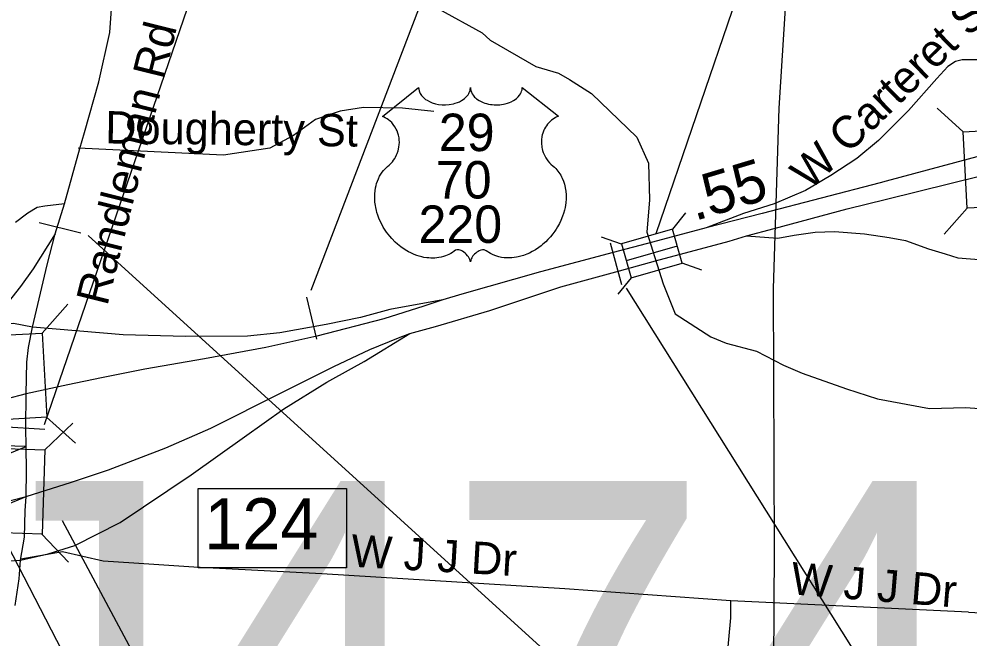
# Model space of a CAD drawing. Extents: x 1662474 to 1856135, y 779280 to 917889.
# Drawn here: x 1763187 to 1765976, y 831498 to 833316 of the extents above; entities that cross this region are included whole.
import ezdxf

# ---------------------------------------------------------------- set-up
doc = ezdxf.new("R2010")
doc.units = 0
for name, color, linetype in [('Exist Hydrographic Creek Single Shore', 7, 'Continuous'), ('Exist Road Non-System Structure Non-Sys NCDOT Attributed CELL', 7, 'Continuous'), ('Exist Road Non-System Structure Non-Sys Other Number Label', 7, 'Continuous'), ('Exist Road Non-System Type 51', 7, 'Continuous'), ('Exist Road Non-System Type 51 Label', 7, 'Continuous'), ('Exist Road Primary Interstate Divided Center Attributed', 7, 'Continuous'), ('Exist Road Primary Interstate Interchange CELL', 7, 'Continuous'), ('Exist Road Primary Interstate Mileage Hundredths English Label', 7, 'Continuous'), ('Exist Road Primary Interstate Ramp 1 Lane Attributed', 7, 'Continuous'), ('Exist Road Primary Interstate Service Attributed', 7, 'Continuous'), ('Exist Road Primary Interstate Structure Ovrhead Sign CELL', 7, 'Continuous'), ('Exist Road Primary Interstate Structure Standard Bridge CELL', 7, 'Continuous'), ('Exist Road Primary Interstate Structure Standard Bridge Number Label', 7, 'Continuous'), ('Exist Road Primary US Shield CELL', 7, 'Continuous'), ('Exist Road Primary US Shield Number Label', 7, 'Continuous'), ('Exist Road Secondary Structure Ovrhead Sign CELL', 7, 'Continuous'), ('Exist Road Secondary Structure Ovrhead Sign Number Label', 7, 'Continuous'), ('Exist Road Secondary Structure Standard Bridge CELL', 7, 'Continuous'), ('Exist Road Secondary Structure Standard Bridge Number Label', 7, 'Continuous'), ('Exist Road Secondary Type 51 Label', 7, 'Continuous'), ('Exist Road Secondary Type 51 Undivided 4 Lane Attributed', 7, 'Continuous'), ('Exist Utilities Electrical Transmission Line', 7, 'Continuous')]:
    doc.layers.add(name, color=color, linetype=linetype)

msp = doc.modelspace()

# ---------------------------------------------------------------- linework, layer by layer
at = {"layer": 'Exist Hydrographic Creek Single Shore'}
for points in [[(1764418.4, 833346.3), (1764547.2, 833275.7), (1764570.6, 833253.7), (1764704.8, 833176.2), (1764770.6, 833156.6), (1764803, 833138.9), (1764868, 833097.2), (1765001.4, 832968.9), (1765035.5, 832892.5), (1765037.9, 832785.4), (1765030, 832690.2), (1765078.5, 832537.9), (1765113.8, 832450.2), (1765218.1, 832382.8), (1765263.5, 832364.2), (1765351.8, 832340.6), (1765431.8, 832299.1), (1765486.1, 832275.8), (1765616.9, 832230.3), (1765707.6, 832200.4), (1765859.9, 832172.1)], [(1765859.9, 832172.1), (1765966.1, 832175.2), (1766090.9, 832166), (1766185.1, 832120.6), (1766256.8, 832055.2), (1766399.8, 831966.8), (1766472.8, 831913.2), (1766561.4, 831813.6), (1766626.5, 831736.6), (1766708.6, 831653.7), (1766769.9, 831574.7), (1766793.5, 831537.2), (1766833.6, 831502.8), (1766914.5, 831455.6), (1767024.1, 831400.4), (1767070.1, 831377.1), (1767182.6, 831325.6)]]:
    msp.add_lwpolyline(points, dxfattribs=at)
at = {"layer": 'Exist Road Non-System Structure Non-Sys NCDOT Attributed CELL'}
for p, q in [((1765883, 833054.2), (1765959.3, 832985.1)), ((1765970.6, 832760.1), (1765903.4, 832683.9))]:
    msp.add_line(p, q, dxfattribs=at)
msp.add_lwpolyline([(1766064.4, 832990.4), (1766075.7, 832765.3), (1765970.6, 832760.1), (1765959.3, 832985.1)], close=True, dxfattribs=at)
at = {"layer": 'Exist Road Non-System Type 51'}
msp.add_line((1765974.6, 831573.9), (1765277.4, 831607.5), dxfattribs=at)
for points in [[(1764405, 833044.2), (1764313.1, 833054.4), (1764198.5, 833055.8), (1764130, 833045.8), (1764058.1, 833020.9), (1763992.6, 832973.6), (1763923.1, 832936.4), (1763787.1, 832916.4), (1763361.2, 832936.4)], [(1765974.6, 831573.9), (1766311.6, 831556), (1766422.1, 831566.5), (1766524.1, 831593.4), (1766689.2, 831653.9), (1766883.8, 831733.8), (1767301.9, 831903.5)], [(1765277.4, 831607.5), (1764789.9, 831642.9), (1764075.9, 831686.5), (1763700.6, 831706.4), (1763523.9, 831718.2), (1763433.9, 831723.5), (1763315, 831751.6), (1763192.4, 831729.2)], [(1765942, 831030.1), (1765746.5, 831021.2), (1765473.2, 831009.9), (1765329.1, 831002.8), (1765280.9, 831002.8), (1765247.2, 831014.6), (1765232.6, 831040.4), (1765234.9, 831100.9), (1765276.9, 831557.6), (1765277.4, 831607.5)]]:
    msp.add_lwpolyline(points, dxfattribs=at)
at = {"layer": 'Exist Road Primary Interstate Divided Center Attributed'}
for points in [[(1766013.4, 832915.6), (1765732.6, 832839.8), (1765715.1, 832835.1), (1765369.3, 832745.2), (1765204.5, 832702.8)], [(1765272.4, 832663.3), (1765323.3, 832679), (1765403.7, 832700.6), (1765618.4, 832758.8), (1765733.5, 832787.1), (1766014.5, 832856.3)], [(1765204.5, 832702.8), (1765046.5, 832661.1)], [(1765046.5, 832661.1), (1764931.3, 832630.7), (1764718.4, 832573.3), (1764487.7, 832508), (1764431.8, 832491.3)], [(1765055.8, 832605.7), (1765272.4, 832663.3)], [(1764335, 832392.5), (1764409.5, 832413), (1764569.9, 832459.5), (1764778.1, 832529.7), (1764950.1, 832576.9), (1765055.8, 832605.7)], [(1764431.8, 832491.3), (1764376, 832472.6), (1764258.6, 832435.4), (1764061.1, 832385), (1763912.1, 832351.5), (1763731.4, 832317.9), (1763556.3, 832288.1), (1763429.6, 832262), (1763330.9, 832241.5), (1763208, 832215.4)], [(1763207.8, 831913.9), (1763341.2, 831955.7), (1763450.3, 831991.6), (1763617.8, 832057), (1763750, 832114.8), (1763958.7, 832219.1), (1764111.4, 832295.6), (1764217.6, 832345.9), (1764301.4, 832379.4), (1764335, 832392.5)], [(1763208, 832215.4), (1763149, 832199.3), (1762966.1, 832138.4), (1762910.8, 832119.7), (1762747.2, 832057.1)], [(1761932.2, 831542.9), (1762082.8, 831599.8), (1762279.1, 831669.6), (1762848.1, 831822.1), (1763207.8, 831913.9)], [(1762145.2, 831579.6), (1762233.3, 831612.7), (1762352.6, 831654.9), (1762560, 831711.9), (1762816.9, 831781.7), (1762994.9, 831836.7), (1763092.2, 831866.1), (1763207.8, 831913.9)]]:
    msp.add_lwpolyline(points, dxfattribs=at)
at = {"layer": 'Exist Road Primary Interstate Interchange CELL'}
msp.add_lwpolyline([(1763713.6, 831936.9), (1764148.5, 831936.9), (1764148.5, 831703.7), (1763713.6, 831703.7)], close=True, dxfattribs=at)
at = {"layer": 'Exist Road Primary Interstate Ramp 1 Lane Attributed'}
for points in [[(1765999.9, 833196.1), (1765956.1, 833196.1), (1765936.4, 833191.7), (1765914.4, 833176.4), (1765881.6, 833141.3), (1765798.3, 833047), (1765710.7, 832959.3), (1765647.1, 832906.7), (1765570.4, 832856.3), (1765495.9, 832812.4), (1765403.9, 832773), (1765314, 832744.5), (1765204.5, 832702.8)], [(1765323.3, 832679), (1765414.8, 832672.1), (1765463, 832680.9), (1765524.4, 832689.6), (1765581.4, 832691.8), (1765669, 832685.3), (1765741.3, 832674.3), (1765789.5, 832665.5), (1765857.5, 832641.4), (1765905.7, 832626.1), (1765942.9, 832615.1), (1766017.4, 832608.5), (1766037.1, 832615.1), (1766052.5, 832621.7), (1766065.6, 832628.3), (1766107.3, 832661.1), (1766194.9, 832746.6), (1766280.4, 832821.2), (1766352.7, 832876), (1766416.2, 832913.3), (1766508.3, 832959.3), (1766600.3, 832992.2), (1766674.8, 833014.1), (1766830.4, 833084.3)], [(1763293.7, 832685.1), (1763228.5, 832582.6), (1763191.2, 832530.4), (1763092.5, 832406.5)], [(1764431.8, 832491.3), (1764275.4, 832463.3), (1764189.7, 832439.1), (1764089.1, 832418.6), (1763953.1, 832394.3), (1763858.1, 832385), (1763675.5, 832383.2), (1763493, 832388.8), (1763226.6, 832411.1)], [(1763226.6, 832411.1), (1763170.7, 832421.4), (1763126, 832419.5), (1763092.5, 832406.5)], [(1763191.3, 831726.6), (1763273.2, 831745.7), (1763351.4, 831769.9), (1763483.7, 831837), (1763692.3, 831976.8), (1763848.8, 832088.7), (1763964.3, 832170.7), (1764090.9, 832249), (1764163.6, 832290), (1764200.8, 832310.5), (1764335, 832392.5)], [(1763207.8, 832060.8), (1763141.8, 832062.6), (1763039, 832031.4), (1762734.3, 831946.9), (1762435.1, 831864.3), (1762224.1, 831805.5), (1761983.6, 831733.9), (1761902.9, 831700.9), (1761842.3, 831669.6), (1761765.2, 831627.4), (1761680.8, 831587)], [(1761932.2, 831542.9), (1762084.6, 831621.9), (1762225.9, 831678.8), (1762492, 831787.2), (1762706.8, 831875.3), (1762901.3, 831954.3), (1763026.1, 832003.9), (1763145.4, 832035.1), (1763207.8, 832060.8)], [(1762145.2, 831579.6), (1762319.5, 831627.4), (1762426, 831658.6), (1762501.2, 831675.1), (1762593, 831691.7), (1762723.3, 831700.9), (1762930.7, 831711.9), (1763191.3, 831726.6)]]:
    msp.add_lwpolyline(points, dxfattribs=at)
at = {"layer": 'Exist Road Primary Interstate Service Attributed'}
msp.add_lwpolyline([(1763320.9, 832773.4), (1763263, 832766.6), (1763240.4, 832762.8), (1763213, 832745.9), (1763209.2, 832743.2), (1763176.6, 832718.2)], dxfattribs=at)
at = {"layer": 'Exist Road Primary Interstate Structure Ovrhead Sign CELL'}
for p, q in [((1763262.3, 832125.4), (1764647.5, 836163.4)), ((1764045.3, 832519.6), (1764730.3, 834313.2)), ((1764922.8, 832658.9), (1764955.8, 832536.8)), ((1764969.9, 832526), (1767713.1, 828153)), ((1764031.5, 832498.8), (1764060.9, 832375.8)), ((1763137.2, 832118.9), (1763263.5, 832111.2))]:
    msp.add_line(p, q, dxfattribs=at)
msp.add_lwpolyline([(1763136.4, 831803.2), (1763940.6, 830244.3), (1765001.4, 829824.4)], dxfattribs=at)
at = {"layer": 'Exist Road Primary Interstate Structure Standard Bridge CELL'}
for p, q in [((1765143.9, 832747.1), (1765105.4, 832698.7)), ((1764955.9, 832655), (1764897.6, 832675.7)), ((1765119.7, 832648.9), (1764969.9, 832606)), ((1765192.2, 832578.3), (1765133.9, 832599)), ((1764984.1, 832556.4), (1764945.6, 832508))]:
    msp.add_line(p, q, dxfattribs=at)
msp.add_lwpolyline([(1765105.4, 832698.7), (1764955.6, 832655.9), (1764984.2, 832556.2), (1765133.9, 832599)], close=True, dxfattribs=at)
at = {"layer": 'Exist Road Primary Interstate Structure Standard Bridge Number Label'}
msp.add_line((1765058.2, 832686.5), (1765828.3, 834944), dxfattribs=at)
at = {"layer": 'Exist Road Primary US Shield CELL'}
msp.add_lwpolyline([(1764360.3, 833114.8), (1764360.6, 833110.4), (1764361.6, 833105.2), (1764362.5, 833102.5), (1764364.9, 833097.3), (1764368.9, 833091.3), (1764374.5, 833085.3), (1764380.9, 833080.1), (1764385.1, 833077.3), (1764392.4, 833073.4), (1764400.6, 833070), (1764409.8, 833067.3), (1764419.1, 833065.4), (1764429.4, 833064.3), (1764439.5, 833064.1), (1764450.4, 833064.9), (1764462.4, 833067.3), (1764468, 833068.7), (1764474.2, 833070.8), (1764480, 833073.2), (1764486.4, 833076.6), (1764491.4, 833079.9), (1764495.4, 833082.8), (1764501.1, 833088.2), (1764505.6, 833093.8), (1764507.4, 833096.9), (1764509.1, 833099.9), (1764511.3, 833106.3), (1764511.9, 833109.1), (1764512.4, 833115), (1764512.8, 833110.1), (1764513.3, 833107), (1764514.1, 833104), (1764515.3, 833100.8), (1764517.6, 833096.3), (1764520.1, 833092.5), (1764524.8, 833086.9), (1764527.8, 833084.2), (1764530.5, 833082), (1764537.7, 833077), (1764546.1, 833072.7), (1764550.3, 833070.9), (1764554.6, 833069.4), (1764560, 833067.8), (1764565.5, 833066.4), (1764571.1, 833065.5), (1764576.7, 833064.7), (1764582.5, 833064.2), (1764587.2, 833064.1), (1764593, 833064.2), (1764598.3, 833064.5), (1764603.8, 833065.1), (1764609.8, 833066.1), (1764614.6, 833067.2), (1764621, 833068.9), (1764626.8, 833071), (1764631.9, 833073.2), (1764638.5, 833076.6), (1764643.8, 833079.9), (1764647.7, 833083.1), (1764652.3, 833087.4), (1764656.7, 833092.4), (1764659.3, 833096.1), (1764661.1, 833100), (1764662.8, 833104), (1764663.9, 833108.3), (1764664.4, 833112), (1764664.5, 833115.1), (1764770.7, 833030.5), (1764768.2, 833029.5), (1764762.5, 833026.7), (1764757.9, 833024), (1764750.6, 833018.8), (1764747.4, 833016), (1764744.3, 833013.1), (1764741.4, 833009.9), (1764738.9, 833007), (1764735.8, 833002.7), (1764733, 832998.4), (1764730.3, 832993.7), (1764728.4, 832989.6), (1764725.1, 832981.1), (1764723.5, 832975.7), (1764722.5, 832971.1), (1764721.3, 832961.6), (1764720.9, 832957.1), (1764720.9, 832952.7), (1764721.2, 832947.9), (1764721.6, 832943.4), (1764722.5, 832938.7), (1764723.2, 832934.6), (1764724.5, 832929.5), (1764726.4, 832923.6), (1764728.7, 832917.9), (1764733.6, 832908.6), (1764739.8, 832899.2), (1764744.3, 832893.9), (1764748.7, 832889.4), (1764755.2, 832883.9), (1764758.8, 832880.7), (1764762.9, 832876.7), (1764769.5, 832868.9), (1764772.2, 832865.3), (1764775, 832861.2), (1764777.5, 832857), (1764780, 832852.5), (1764782, 832848.5), (1764785.7, 832839.4), (1764788.5, 832830.6), (1764789.7, 832825.9), (1764791.7, 832815.5), (1764792.4, 832810.3), (1764793.3, 832800.2), (1764793.3, 832787.9), (1764792.3, 832776.2), (1764790.1, 832762.6), (1764788.3, 832754.4), (1764785.5, 832744.9), (1764782.8, 832736.7), (1764778, 832724.6), (1764773.7, 832715.8), (1764768.1, 832705.5), (1764764.3, 832699.3), (1764759.8, 832692.6), (1764754.2, 832684.9), (1764747.7, 832676.8), (1764739.8, 832668.2), (1764733.5, 832661.8), (1764725.2, 832654.4), (1764720.2, 832650.3), (1764713, 832644.9), (1764703.2, 832638.3), (1764693.6, 832632.8), (1764685.4, 832628.5), (1764678.1, 832625.4), (1764668.7, 832621.8), (1764653, 832617.5), (1764647.3, 832616.3), (1764640.5, 832615.3), (1764634.1, 832614.7), (1764628, 832614.3), (1764619.7, 832614.3), (1764611.5, 832614.9), (1764603.7, 832616), (1764595.6, 832617.7), (1764587.1, 832620.3), (1764579.4, 832623.3), (1764571.7, 832627.1), (1764558.5, 832635.4), (1764554.7, 832637.4), (1764552.6, 832638), (1764547.5, 832638.2), (1764542.7, 832637.2), (1764537.8, 832635.3), (1764534.9, 832633.7), (1764531, 832631.1), (1764527.9, 832628.7), (1764524.3, 832625.3), (1764521.8, 832622.4), (1764519.9, 832620.1), (1764516.2, 832614.3), (1764514.9, 832611.5), (1764513.5, 832607.9), (1764512.3, 832602.7), (1764510.6, 832609.3), (1764508.6, 832613.7), (1764506.4, 832617.5), (1764504, 832620.8), (1764500.3, 832625.1), (1764497, 832628.3), (1764493, 832631.6), (1764488.7, 832634.1), (1764485.3, 832635.9), (1764482.2, 832637.1), (1764478.3, 832638), (1764475.2, 832638.3), (1764472.6, 832638.2), (1764469.1, 832637.4), (1764464.3, 832633.9), (1764459.7, 832630.8), (1764454.8, 832627.7), (1764448.9, 832624.6), (1764444.5, 832622.6), (1764439.4, 832620.6), (1764433.4, 832618.6), (1764426.8, 832616.9), (1764420.1, 832615.5), (1764414.2, 832614.6), (1764407.9, 832614), (1764402.2, 832613.8), (1764396.2, 832613.9), (1764390.6, 832614.4), (1764384.1, 832614.9), (1764376.1, 832616.1), (1764369.5, 832617.6), (1764362.4, 832619.5), (1764355.2, 832621.8), (1764347.5, 832624.7), (1764337.8, 832628.9), (1764331.1, 832632.4), (1764320.5, 832638.5), (1764308.1, 832647.1), (1764298.7, 832654.7), (1764291.8, 832660.9), (1764281.7, 832671.2), (1764275.8, 832677.9), (1764266.5, 832690), (1764260.5, 832698.7), (1764256.6, 832705.1), (1764251, 832715.4), (1764247.9, 832721.9), (1764243.9, 832731.3), (1764240.7, 832739.9), (1764238.1, 832748.1), (1764236.6, 832753.3), (1764234.6, 832762.4), (1764233.4, 832768.8), (1764232.2, 832777.7), (1764231.6, 832787), (1764231.4, 832795.7), (1764231.7, 832802.8), (1764232.5, 832811.2), (1764233.9, 832820), (1764235.6, 832827.6), (1764237.1, 832833.1), (1764239.4, 832839.7), (1764242.4, 832847.1), (1764245.9, 832854.1), (1764249.2, 832860), (1764253.4, 832866.2), (1764257.6, 832871.6), (1764263, 832877.5), (1764268.7, 832882.9), (1764273.8, 832887.1), (1764280, 832893.1), (1764283.2, 832896.8), (1764287.1, 832901.8), (1764290.1, 832906.6), (1764292.6, 832910.8), (1764295.8, 832917), (1764297.8, 832921.6), (1764300.2, 832928.8), (1764301.4, 832933.8), (1764302.7, 832940.3), (1764303.5, 832946.4), (1764303.8, 832954), (1764303.6, 832960.2), (1764302.8, 832967.6), (1764301.4, 832974.6), (1764299.8, 832980.8), (1764297.1, 832987.8), (1764294.7, 832993), (1764290.6, 832999.9), (1764286.1, 833006.4), (1764281.4, 833011.7), (1764276.7, 833016.4), (1764272.2, 833019.9), (1764267.9, 833023), (1764262.5, 833026.2), (1764257.3, 833028.8), (1764254, 833030.1)], close=True, dxfattribs=at)
at = {"layer": 'Exist Road Secondary Structure Ovrhead Sign CELL'}
msp.add_line((1763246, 832718.4), (1763368.8, 832688.4), dxfattribs=at)
at = {"layer": 'Exist Road Secondary Structure Ovrhead Sign Number Label'}
msp.add_line((1763390, 832680.6), (1765086.3, 831137.8), dxfattribs=at)
at = {"layer": 'Exist Road Secondary Structure Standard Bridge CELL'}
for p, q in [((1763330.3, 832478.1), (1763254.9, 832393.7)), ((1763268.3, 832146.2), (1763352.6, 832070.7)), ((1763345.2, 832128.7), (1763262.7, 832051.1)), ((1763254.6, 831803.4), (1763332.1, 831720.9))]:
    msp.add_line(p, q, dxfattribs=at)
for points in [[(1763254.9, 832393.7), (1763268.8, 832146.2), (1763153.2, 832139.7), (1763139.3, 832387.2)], [(1763262.7, 832051.1), (1763255.1, 831803.4), (1763139.4, 831806.9), (1763147, 832054.7)]]:
    msp.add_lwpolyline(points, close=True, dxfattribs=at)
at = {"layer": 'Exist Road Secondary Structure Standard Bridge Number Label'}
msp.add_lwpolyline([(1763313.9, 831842.7), (1764036.9, 830490.1), (1764386.7, 830451.2)], dxfattribs=at)
at = {"layer": 'Exist Road Secondary Type 51 Undivided 4 Lane Attributed'}
for points in [[(1763320.9, 832773.4), (1763365.4, 832936.2), (1763379.9, 832983), (1763421.4, 833131.9), (1763453.6, 833276.2), (1763461.3, 833388.3), (1763458.2, 833480.4), (1763449.3, 833634.1)], [(1763293.7, 832685.1), (1763320.9, 832773.4)], [(1763226.6, 832411.1), (1763270.2, 832593.8), (1763293.7, 832685.1)], [(1763208, 832215.4), (1763209.8, 832308.6), (1763215.2, 832351.2), (1763226.6, 832411.1)], [(1763207.8, 832060.8), (1763207.6, 832115.8), (1763208, 832215.4)], [(1763207.8, 831913.9), (1763209.3, 831988.7), (1763207.8, 832060.8)], [(1763191.3, 831726.6), (1763203.1, 831793.8), (1763205.6, 831871.7), (1763207.8, 831913.9)], [(1763176, 831593.1), (1763187.7, 831671.5), (1763191.3, 831726.6)]]:
    msp.add_lwpolyline(points, dxfattribs=at)
at = {"layer": 'Exist Utilities Electrical Transmission Line'}
msp.add_lwpolyline([(1765462.9, 834152.2), (1765456.1, 833658.3), (1765418.2, 833054.5), (1765401.1, 832524.7), (1765404.3, 831760.9), (1765400.2, 831076.9), (1765366, 830719.5), (1765270.5, 829818.2), (1765223.7, 829308.4), (1765178.4, 829114.7), (1765063.8, 828659.5), (1765018.6, 828472), (1764941, 827562.4), (1764861.7, 826685), (1764781.8, 826369.9), (1764636.3, 825788.6), (1764515.6, 825325.6), (1764276.8, 824849), (1764119.2, 824586.1), (1763998.4, 824427.1), (1763859.4, 824289.8), (1763523.6, 823997.9), (1763318.6, 823796.9), (1763167.5, 823610)], dxfattribs=at)

# ---------------------------------------------------------------- texts
at = {"layer": 'Exist Road Non-System Structure Non-Sys Other Number Label'}
msp.add_text('J474', height=1049.86, dxfattribs=at).set_placement((1762954.8, 830909))
at = {"layer": 'Exist Road Non-System Type 51 Label'}
for s, rotation, p in [('W Carteret St', 44.0889, (1765509.3, 832809.7)), ('Dougherty St', 359.2752, (1763440, 832950.8)), ('W J J Dr', 356.7106, (1764159.8, 831707.7)), ('W J J Dr', 356.7106, (1764159.8, 831707.7)), ('W J J Dr', 355.3839, (1765450.8, 831626.6))]:
    msp.add_text(s, height=95, rotation=rotation, dxfattribs=at).set_placement(p)
at = {"layer": 'Exist Road Primary Interstate Interchange CELL'}
msp.add_text('124', height=150, dxfattribs=at).set_placement((1763731.1, 831758.6))
at = {"layer": 'Exist Road Primary Interstate Mileage Hundredths English Label'}
msp.add_text('.55', height=125, rotation=16.7081, dxfattribs=at).set_placement((1765170.9, 832722.4))
at = {"layer": 'Exist Road Primary US Shield Number Label'}
for s, p in [('29', (1764419.7, 832928.2)), ('70', (1764410.9, 832788.9)), ('220', (1764360.1, 832658.5))]:
    msp.add_text(s, height=110, dxfattribs=at).set_placement(p)
at = {"layer": 'Exist Road Secondary Type 51 Label'}
msp.add_text('Randleman Rd', height=95, rotation=75.9718, dxfattribs=at).set_placement((1763446.2, 832470.8))

doc.saveas('drawing.dxf')
